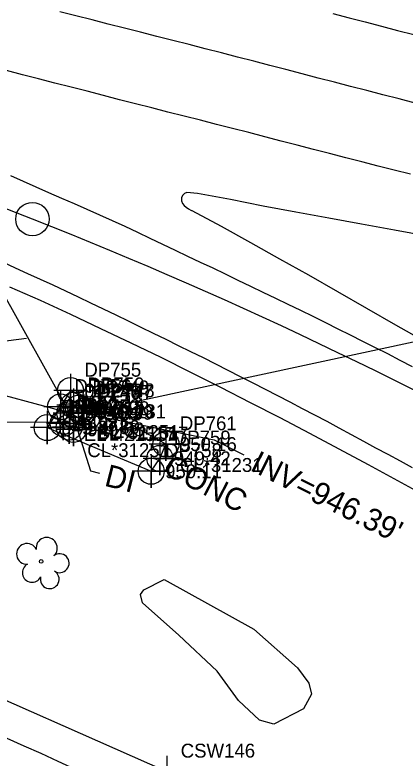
# Model space of a CAD drawing. Extents: x 1182322 to 1186765, y 572295 to 575411.
# Drawn here: x 1183745.3 to 1183815.5, y 574107.9 to 574241.7 of the extents above; entities that cross this region are included whole.
import ezdxf

# ---------------------------------------------------------------- set-up
doc = ezdxf.new("R2010")
doc.units = 0
for name, color, linetype in [('COGO Default Chain', 7, 'Continuous'), ('Exist Horizontal Alignment', 7, 'Continuous'), ('Exist Horizontal Alignment Point', 7, 'Continuous'), ('Exist Right of Way Line', 7, 'Continuous'), ('Exist Roads EOP', 7, 'Continuous'), ('Exist Roads EOT', 7, 'Continuous'), ('Exist Structure Minor Drop Inlet', 7, 'Continuous'), ('Exist Structure Minor Drop Inlet Cogo Comment', 7, 'Continuous'), ('Exist Structure Minor Drop Inlet Cogo Elevation', 7, 'Continuous'), ('Exist Structure Minor Drop Inlet Cogo Number', 7, 'Continuous'), ('Exist Structure Minor Drop Inlet Cogo Point CELL', 7, 'Continuous'), ('Exist Structure Minor Drop Inlet Leader', 7, 'Continuous'), ('Exist Structure Minor Drop Inlet Text', 7, 'Continuous'), ('Exist Structure Minor Paved Ditch or Gutter', 7, 'Continuous'), ('Exist Structure Minor Paved Ditch or Gutter Cogo Comment', 7, 'Continuous'), ('Exist Structure Minor Paved Ditch or Gutter Cogo Elevation', 7, 'Continuous'), ('Exist Structure Minor Paved Ditch or Gutter Cogo Number', 7, 'Continuous'), ('Exist Structure Minor Paved Ditch or Gutter Cogo Point CELL', 7, 'Continuous'), ('Exist Structure Minor Paved Ditch or Gutter Text', 7, 'Continuous'), ('Exist Structure Minor Pipes RCP 15 Inch', 7, 'Continuous'), ('Exist Structure Minor Pipes RCP 15 Inch Cogo Comment', 7, 'Continuous'), ('Exist Structure Minor Pipes RCP 15 Inch Cogo Elevation', 7, 'Continuous'), ('Exist Structure Minor Pipes RCP 15 Inch Cogo Number', 7, 'Continuous'), ('Exist Structure Minor Pipes RCP 15 Inch Cogo Point CELL', 7, 'Continuous'), ('Exist Structure Minor Pipes RCP 15 Inch Invert', 7, 'Continuous'), ('Exist Structure Minor Pipes RCP 15 Inch Leader', 7, 'Continuous'), ('Exist Utilities Telephone UG Conduit SUE LOS B', 7, 'Continuous'), ('Exist Utilities Telephone UG Conduit SUE LOS B Cogo Number', 7, 'Continuous'), ('Exist Utilities Telephone UG Conduit SUE LOS B Cogo Point CELL', 7, 'Continuous'), ('Exist Vegetation Tree CELL', 7, 'Continuous'), ('Exist Vegetation Woods Line', 7, 'Continuous')]:
    doc.layers.add(name, color=color, linetype=linetype)

msp = doc.modelspace()

# ---------------------------------------------------------------- linework, layer by layer
at = {"layer": 'COGO Default Chain'}
for centre, radius, start, end in [((1182574.75, 571226.37), 3201.45, 68.49303, 75.64052), ((1183452.67, 573454.31), 806.77, 59.97226, 68.49303)]:
    msp.add_arc(centre, radius, start, end, dxfattribs=at)
at = {"layer": 'Exist Horizontal Alignment'}
for centre, radius, start, end in [((1182574.75, 571226.37), 3201.45, 68.49303, 75.64052), ((1183452.67, 573454.31), 806.77, 59.97226, 68.49303)]:
    msp.add_arc(centre, radius, start, end, dxfattribs=at)
at = {"layer": 'Exist Horizontal Alignment Point'}
msp.add_circle((1183748.44, 574204.91), 3, dxfattribs=at)
at = {"layer": 'Exist Right of Way Line'}
for centre, radius, start, end in [((1183748.44, 574204.91), 88, 248.493, 248.493), ((1183856.39, 574152.8), 88, 239.9723, 239.9723), ((1183452.67, 573454.31), 718.77, 59.97226, 68.49303)]:
    msp.add_arc(centre, radius, start, end, dxfattribs=at)
at = {"layer": 'Exist Roads EOP'}
for points in [[(1183776.23, 574209.72), (1183775.77, 574209.52), (1183775.41, 574209.18), (1183775.24, 574208.72), (1183775.27, 574208.22), (1183775.43, 574207.74), (1183775.71, 574207.33), (1183776.11, 574207.03), (1183776.53, 574206.76), (1183776.96, 574206.51), (1183777.08, 574206.45)], [(1183890.26, 574188.88), (1183884.34, 574189.87), (1183878.43, 574190.91), (1183872.53, 574192.01), (1183866.64, 574193.13), (1183860.74, 574194.24), (1183854.85, 574195.36), (1183848.95, 574196.47), (1183843.05, 574197.55), (1183837.15, 574198.62), (1183831.24, 574199.68), (1183825.34, 574200.75), (1183819.44, 574201.81), (1183813.53, 574202.89), (1183807.63, 574203.97), (1183801.73, 574205.05), (1183795.83, 574206.14), (1183789.94, 574207.26), (1183784.06, 574208.46), (1183778.16, 574209.53), (1183776.23, 574209.72)], [(1183777.09, 574206.44), (1183782.39, 574203.63), (1183787.63, 574200.7), (1183792.87, 574197.78), (1183798.1, 574194.85), (1183803.31, 574191.87), (1183808.52, 574188.88), (1183813.72, 574185.9), (1183818.93, 574182.91), (1183824.13, 574179.93), (1183829.33, 574176.94), (1183834.53, 574173.94), (1183839.71, 574170.92), (1183844.9, 574167.91), (1183850.05, 574164.84), (1183855.09, 574161.69), (1183860.24, 574158.47), (1183865.31, 574155.29), (1183870.49, 574152.26), (1183875.7, 574149.29), (1183880.9, 574146.3), (1183886.1, 574143.31), (1183891.29, 574140.3)], [(1183819.41, 574154.93), (1183814.16, 574157.82), (1183808.87, 574160.66), (1183803.59, 574163.5), (1183798.3, 574166.33), (1183792.98, 574169.11), (1183787.64, 574171.85), (1183782.3, 574174.58), (1183776.96, 574177.32), (1183771.6, 574180.01), (1183766.18, 574182.59), (1183760.77, 574185.17), (1183755.35, 574187.75), (1183749.89, 574190.24), (1183744.39, 574192.64)]]:
    msp.add_lwpolyline(points, dxfattribs=at)
at = {"layer": 'Exist Roads EOT'}
for points in [[(1183817.27, 574225.78), (1183814.37, 574226.53), (1183811.47, 574227.29), (1183808.56, 574228.04), (1183805.66, 574228.79), (1183802.75, 574229.55), (1183799.85, 574230.3), (1183796.95, 574231.05), (1183794.04, 574231.81), (1183791.14, 574232.56), (1183788.23, 574233.31), (1183785.33, 574234.06), (1183782.43, 574234.82), (1183779.52, 574235.56), (1183776.61, 574236.31), (1183773.71, 574237.05), (1183770.8, 574237.79), (1183767.89, 574238.53), (1183764.99, 574239.27), (1183762.08, 574240.01), (1183759.17, 574240.75), (1183756.26, 574241.49), (1183753.36, 574242.23)], [(1183802.48, 574241.88), (1183805.38, 574241.13), (1183808.29, 574240.38), (1183811.19, 574239.63), (1183814.09, 574238.87), (1183817, 574238.12)], [(1183816.41, 574212.97), (1183813.5, 574213.71), (1183810.59, 574214.45), (1183807.68, 574215.19), (1183804.78, 574215.93), (1183801.87, 574216.69), (1183798.97, 574217.45), (1183796.07, 574218.21), (1183793.17, 574218.96), (1183790.26, 574219.71), (1183787.36, 574220.47), (1183784.45, 574221.21), (1183781.54, 574221.96), (1183778.64, 574222.7), (1183775.73, 574223.45), (1183772.82, 574224.18), (1183769.92, 574224.92), (1183767.01, 574225.66), (1183764.1, 574226.4), (1183761.2, 574227.15), (1183758.29, 574227.91), (1183755.39, 574228.65), (1183752.48, 574229.4), (1183749.57, 574230.14), (1183746.67, 574230.88), (1183743.76, 574231.63)], [(1183744.5, 574212.73), (1183746.79, 574211.72), (1183749.07, 574210.71), (1183751.36, 574209.71), (1183753.65, 574208.7), (1183755.94, 574207.69), (1183758.23, 574206.69), (1183760.52, 574205.68), (1183762.8, 574204.67), (1183765.06, 574203.61), (1183767.32, 574202.54), (1183769.58, 574201.47), (1183771.84, 574200.4), (1183774.1, 574199.33), (1183776.36, 574198.25), (1183778.62, 574197.18), (1183780.88, 574196.11), (1183783.13, 574195.03), (1183785.38, 574193.94), (1183787.63, 574192.86), (1183789.88, 574191.77), (1183792.14, 574190.69), (1183794.39, 574189.6), (1183796.64, 574188.52), (1183798.89, 574187.42), (1183801.12, 574186.3), (1183803.36, 574185.18), (1183805.59, 574184.06), (1183807.82, 574182.93), (1183810.06, 574181.81), (1183812.29, 574180.69), (1183814.51, 574179.54), (1183816.73, 574178.38)], [(1183816.81, 574160.13), (1183814.61, 574161.32), (1183812.41, 574162.51), (1183810.21, 574163.7), (1183808.01, 574164.89), (1183805.82, 574166.08), (1183803.62, 574167.27), (1183801.42, 574168.45), (1183799.21, 574169.62), (1183796.99, 574170.78), (1183794.77, 574171.93), (1183792.55, 574173.08), (1183790.33, 574174.23), (1183788.11, 574175.38), (1183785.89, 574176.53), (1183783.67, 574177.68), (1183781.44, 574178.81), (1183779.2, 574179.92), (1183776.96, 574181.02), (1183774.71, 574182.12), (1183772.47, 574183.22), (1183770.22, 574184.32), (1183767.98, 574185.42), (1183765.73, 574186.52), (1183763.48, 574187.6), (1183761.23, 574188.68), (1183758.97, 574189.76), (1183756.71, 574190.84), (1183754.46, 574191.91), (1183752.2, 574192.99), (1183749.93, 574194.03), (1183747.65, 574195.07), (1183745.38, 574196.1), (1183743.1, 574197.14)]]:
    msp.add_lwpolyline(points, dxfattribs=at)
at = {"layer": 'Exist Structure Minor Drop Inlet'}
msp.add_lwpolyline([(1183757.7, 574170.33), (1183756.74, 574170.86), (1183755.86, 574171.4), (1183753.99, 574168.11), (1183755.06, 574167.46), (1183755.81, 574167.06), (1183757.7, 574170.33)], dxfattribs=at)
at = {"layer": 'Exist Structure Minor Drop Inlet Cogo Point CELL'}
for points in [[(1183755.86, 574174.4), (1183755.86, 574168.4), (1183755.86, 574171.4), (1183758.86, 574171.4), (1183752.86, 574171.4)], [(1183756.74, 574173.86), (1183756.74, 574167.86), (1183756.74, 574170.86), (1183759.74, 574170.86), (1183753.74, 574170.86)], [(1183757.7, 574173.33), (1183757.7, 574167.33), (1183757.7, 574170.33), (1183760.7, 574170.33), (1183754.7, 574170.33)], [(1183753.99, 574171.11), (1183753.99, 574165.11), (1183753.99, 574168.11), (1183756.99, 574168.11), (1183750.99, 574168.11)], [(1183755.06, 574170.46), (1183755.06, 574164.46), (1183755.06, 574167.46), (1183758.06, 574167.46), (1183752.06, 574167.46)], [(1183755.81, 574170.06), (1183755.81, 574164.06), (1183755.81, 574167.06), (1183758.81, 574167.06), (1183752.81, 574167.06)]]:
    msp.add_lwpolyline(points, dxfattribs=at)
for centre in [(1183755.86, 574171.4), (1183756.74, 574170.86), (1183757.7, 574170.33), (1183753.99, 574168.11), (1183755.06, 574167.46), (1183755.81, 574167.06)]:
    msp.add_circle(centre, 2.34, dxfattribs=at)
at = {"layer": 'Exist Structure Minor Drop Inlet Leader'}
for points in [[(1183755.03, 574168.36), (1183738.17, 574168.32), (1183732.36, 574169.81)], [(1183756.07, 574168.53), (1183758.88, 574159.61), (1183760.54, 574159.18)]]:
    msp.add_lwpolyline(points, dxfattribs=at)
at = {"layer": 'Exist Structure Minor Paved Ditch or Gutter'}
msp.add_lwpolyline([(1183755.29, 574174.04), (1183753.5, 574171.1), (1183751.11, 574167.37), (1183769.8, 574159.51), (1183771.37, 574161.84), (1183772.46, 574164.4), (1183755.29, 574174.04)], dxfattribs=at)
at = {"layer": 'Exist Structure Minor Paved Ditch or Gutter Cogo Point CELL'}
for points in [[(1183755.29, 574177.04), (1183755.29, 574171.04), (1183755.29, 574174.04), (1183758.29, 574174.04), (1183752.29, 574174.04)], [(1183753.5, 574174.1), (1183753.5, 574168.1), (1183753.5, 574171.1), (1183756.5, 574171.1), (1183750.5, 574171.1)], [(1183751.11, 574170.37), (1183751.11, 574164.37), (1183751.11, 574167.37), (1183754.11, 574167.37), (1183748.11, 574167.37)], [(1183772.46, 574167.4), (1183772.46, 574161.4), (1183772.46, 574164.4), (1183775.46, 574164.4), (1183769.46, 574164.4)], [(1183771.37, 574164.84), (1183771.37, 574158.84), (1183771.37, 574161.84), (1183774.37, 574161.84), (1183768.37, 574161.84)], [(1183769.8, 574162.51), (1183769.8, 574156.51), (1183769.8, 574159.51), (1183772.8, 574159.51), (1183766.8, 574159.51)]]:
    msp.add_lwpolyline(points, dxfattribs=at)
for centre in [(1183755.29, 574174.04), (1183753.5, 574171.1), (1183751.11, 574167.37), (1183772.46, 574164.4), (1183771.37, 574161.84), (1183769.8, 574159.51)]:
    msp.add_circle(centre, 2.34, dxfattribs=at)
at = {"layer": 'Exist Structure Minor Pipes RCP 15 Inch'}
for p, q in [((1183688.31, 574289.88), (1183755.18, 574169.96)), ((1183757.43, 574170.05), (1183839.01, 574187.57))]:
    msp.add_line(p, q, dxfattribs=at)
at = {"layer": 'Exist Structure Minor Pipes RCP 15 Inch Cogo Point CELL'}
for points in [[(1183755.18, 574172.96), (1183755.18, 574166.96), (1183755.18, 574169.96), (1183758.18, 574169.96), (1183752.18, 574169.96)], [(1183757.43, 574173.05), (1183757.43, 574167.05), (1183757.43, 574170.05), (1183760.43, 574170.05), (1183754.43, 574170.05)]]:
    msp.add_lwpolyline(points, dxfattribs=at)
for centre in [(1183755.18, 574169.96), (1183757.43, 574170.05)]:
    msp.add_circle(centre, 2.34, dxfattribs=at)
at = {"layer": 'Exist Structure Minor Pipes RCP 15 Inch Leader'}
for points in [[(1183747.41, 574183.41), (1183734.77, 574181.82), (1183727.81, 574183.6)], [(1183755.18, 574169.96), (1183737.31, 574174.79), (1183731.49, 574176.27)], [(1183757.43, 574170.05), (1183781.12, 574165.15), (1183786.49, 574162.45)]]:
    msp.add_lwpolyline(points, dxfattribs=at)
at = {"layer": 'Exist Utilities Telephone UG Conduit SUE LOS B'}
msp.add_lwpolyline([(1183184.2, 574290.24), (1183230.46, 574277.8), (1183276.74, 574264.86), (1183322.88, 574252.13), (1183369.36, 574239.84), (1183416.41, 574227.82), (1183461.9, 574217.61), (1183507.97, 574205.1), (1183555.78, 574190.97), (1183600.29, 574174.7), (1183642.38, 574158.78), (1183685.83, 574141.54), (1183729.44, 574124.53), (1183772.61, 574105.48), (1183815.48, 574084.72), (1183856.9, 574064.89), (1183910.26, 574040.72), (1183938.65, 574025.64), (1184017.13, 573974.93), (1184056.25, 573949.51), (1184095.95, 573918.75), (1184120.25, 573896.12), (1184153.18, 573876.37), (1184177.6, 573863.32)], dxfattribs=at)
at = {"layer": 'Exist Utilities Telephone UG Conduit SUE LOS B Cogo Point CELL'}
msp.add_lwpolyline([(1183772.6, 574108.3), (1183772.63, 574102.48), (1183772.61, 574105.48), (1183775.63, 574105.48), (1183769.63, 574105.48)], dxfattribs=at)
at = {"layer": 'Exist Vegetation Tree CELL'}
msp.add_line((1183750.02, 574143.29), (1183750.02, 574143.29), dxfattribs=at)
msp.add_circle((1183750.02, 574143.29), 0.326, dxfattribs=at)
for centre, radius, start, end in [((1183751.02, 574145.7), 1.9, 311.4735, 188.5723), ((1183747.46, 574144.65), 1.86, 24.5374, 274.0857), ((1183753.35, 574142.96), 1.7, 235.6545, 128.9324), ((1183748.37, 574141.26), 1.73, 117.036, 333.7181), ((1183751.56, 574140.08), 1.69, 165.9394, 60.6034)]:
    msp.add_arc(centre, radius, start, end, dxfattribs=at)
at = {"layer": 'Exist Vegetation Woods Line'}
msp.add_lwpolyline([(1183772.15, 574140.04), (1183788.24, 574131.1), (1183796.1, 574124.14), (1183798.16, 574121.4), (1183798.64, 574119.42), (1183797.18, 574116.78), (1183791.84, 574114.01), (1183789.26, 574114.73), (1183785.53, 574118.27), (1183781.69, 574123.54), (1183774.77, 574130), (1183768.25, 574135.81), (1183767.9, 574137.36), (1183768.5, 574138.19)], close=True, dxfattribs=at)

# ---------------------------------------------------------------- texts
at = {"layer": 'Exist Structure Minor Drop Inlet Cogo Comment'}
for s, p in [('BL*31251', (1183760.2, 574165.33)), ('CL*31251', (1183758.31, 574162.06))]:
    msp.add_text(s, height=2.5, dxfattribs=at).set_placement(p)
at = {"layer": 'Exist Structure Minor Drop Inlet Cogo Elevation'}
for s, p in [('949.14', (1183758.36, 574170.15)), ('948.98', (1183759.24, 574169.61)), ('949.13', (1183760.2, 574169.08)), ('949.06', (1183756.49, 574166.86)), ('948.89', (1183757.56, 574166.21)), ('949.03', (1183758.31, 574165.81))]:
    msp.add_text(s, height=2.5, dxfattribs=at).set_placement(p)
at = {"layer": 'Exist Structure Minor Drop Inlet Cogo Number'}
for s, p in [('DP750', (1183758.36, 574173.9)), ('DP749', (1183759.24, 574173.36)), ('DP748', (1183760.2, 574172.83)), ('DP751', (1183756.49, 574170.61)), ('DP752', (1183757.56, 574169.96)), ('DP753', (1183758.31, 574169.56))]:
    msp.add_text(s, height=2.5, dxfattribs=at).set_placement(p)
at = {"layer": 'Exist Structure Minor Drop Inlet Text'}
msp.add_text('DI', height=4, rotation=345.6405, dxfattribs=at).set_placement((1183761.21, 574156.95))
at = {"layer": 'Exist Structure Minor Paved Ditch or Gutter Cogo Comment'}
for s, p in [('BL*31231', (1183757.79, 574169.04)), ('CL*31231', (1183774.96, 574159.4))]:
    msp.add_text(s, height=2.5, dxfattribs=at).set_placement(p)
at = {"layer": 'Exist Structure Minor Paved Ditch or Gutter Cogo Elevation'}
for s, p in [('949.45', (1183757.79, 574172.79)), ('949.30', (1183756, 574169.85)), ('949.27', (1183753.61, 574166.12)), ('950.16', (1183774.96, 574163.15)), ('949.42', (1183773.87, 574160.59)), ('950.11', (1183772.3, 574158.26))]:
    msp.add_text(s, height=2.5, dxfattribs=at).set_placement(p)
at = {"layer": 'Exist Structure Minor Paved Ditch or Gutter Cogo Number'}
for s, p in [('DP755', (1183757.79, 574176.54)), ('DP756', (1183756, 574173.6)), ('DP757', (1183753.61, 574169.87)), ('DP761', (1183774.96, 574166.9)), ('DP759', (1183773.87, 574164.34)), ('DP758', (1183772.3, 574162.01))]:
    msp.add_text(s, height=2.5, dxfattribs=at).set_placement(p)
at = {"layer": 'Exist Structure Minor Paved Ditch or Gutter Text'}
msp.add_text('CONC', height=4, rotation=332.6176, dxfattribs=at).set_placement((1183771.71, 574159.19))
at = {"layer": 'Exist Structure Minor Pipes RCP 15 Inch Cogo Comment'}
for s, p in [('EL*421517', (1183757.68, 574164.96)), ('BL*421517', (1183759.93, 574165.05))]:
    msp.add_text(s, height=2.5, dxfattribs=at).set_placement(p)
at = {"layer": 'Exist Structure Minor Pipes RCP 15 Inch Cogo Elevation'}
for s, p in [('945.61', (1183757.68, 574168.71)), ('946.39', (1183759.93, 574168.8))]:
    msp.add_text(s, height=2.5, dxfattribs=at).set_placement(p)
at = {"layer": 'Exist Structure Minor Pipes RCP 15 Inch Cogo Number'}
for s, p in [('DP746', (1183757.68, 574172.46)), ('DP747', (1183759.93, 574172.55))]:
    msp.add_text(s, height=2.5, dxfattribs=at).set_placement(p)
at = {"layer": 'Exist Structure Minor Pipes RCP 15 Inch Invert'}
msp.add_text("INV=946.39'", height=4, rotation=333.3369, dxfattribs=at).set_placement((1183787.38, 574159.77))
at = {"layer": 'Exist Utilities Telephone UG Conduit SUE LOS B Cogo Number'}
msp.add_text('CSW146', height=2.5, dxfattribs=at).set_placement((1183775.11, 574107.98))

doc.saveas('drawing.dxf')
